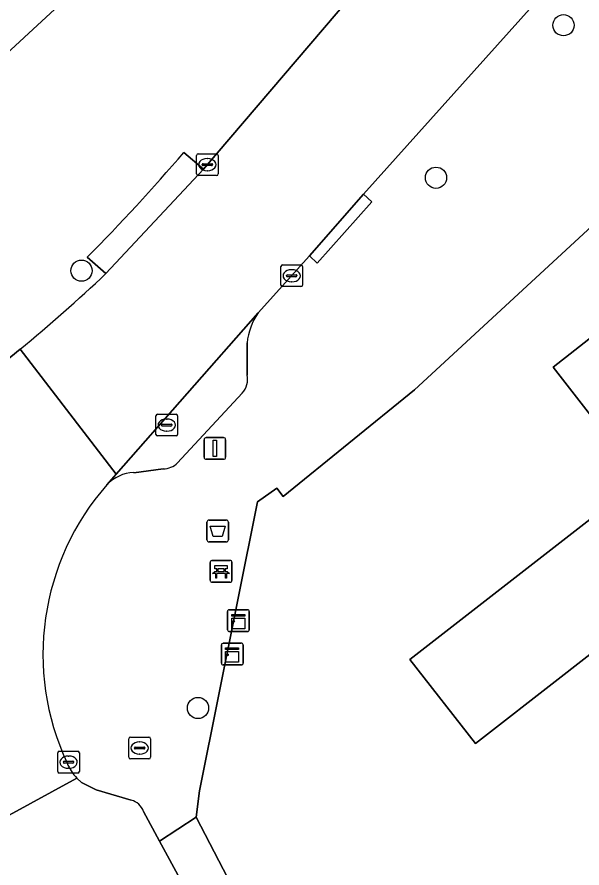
# Model space of a CAD drawing. Extents: x 162879 to 165540, y 384011 to 385181.
# Drawn here: x 164233.38 to 164259.38, y 384298.69 to 384337.86 of the extents above; entities that cross this region are included whole.
import ezdxf

# ---------------------------------------------------------------- set-up
doc = ezdxf.new("R2010")
doc.units = 0
for name, color, linetype in [('IMGEO_Afvalbak', 7, 'Continuous'), ('IMGEO_Bank', 7, 'Continuous'), ('IMGEO_Boom', 7, 'Continuous'), ('IMGEO_Brandkraan', 7, 'Continuous'), ('IMGEO_Erf', 7, 'Continuous'), ('IMGEO_Kast', 7, 'Continuous'), ('IMGEO_Kolk', 7, 'Continuous'), ('IMGEO_Lichtmast', 7, 'Continuous'), ('IMGEO_Pand', 7, 'Continuous'), ('IMGEO_Parkeervlak_open', 7, 'Continuous'), ('IMGEO_Rijbaan_lokaal_gesloten', 7, 'Continuous'), ('IMGEO_Voetpad_open', 7, 'Continuous')]:
    doc.layers.add(name, color=color, linetype=linetype)

msp = doc.modelspace()

# ---------------------------------------------------------------- linework, layer by layer
at = {"layer": 'IMGEO_Afvalbak'}
for p, q in [((164242.122, 384313.806), (164242.122, 384314.606)), ((164242.122, 384314.606), (164242.122, 384313.806)), ((164242.222, 384314.706), (164243.012, 384314.706)), ((164243.012, 384314.706), (164242.222, 384314.706)), ((164243.112, 384314.606), (164243.112, 384313.806)), ((164243.112, 384313.806), (164243.112, 384314.606)), ((164243.012, 384313.706), (164242.222, 384313.706)), ((164242.222, 384313.706), (164243.012, 384313.706))]:
    msp.add_line(p, q, dxfattribs=at)
msp.add_lwpolyline([(164242.265, 384314.42), (164242.969, 384314.42), (164242.82, 384313.95), (164242.414, 384313.95), (164242.265, 384314.42)], dxfattribs=at)
for centre, start, end in [((164242.222, 384314.606), 90, 180), ((164242.222, 384314.606), 90, 180), ((164243.012, 384314.606), 0, 90), ((164243.012, 384314.606), 360, 90), ((164242.222, 384313.806), 180, 270), ((164242.222, 384313.806), 180, 270), ((164243.012, 384313.806), 270, 0), ((164243.012, 384313.806), 270, 0)]:
    msp.add_arc(centre, 0.1, start, end, dxfattribs=at)
at = {"layer": 'IMGEO_Bank'}
for p, q in [((164242.348, 384312.844), (164243.189, 384312.844)), ((164243.189, 384312.844), (164242.348, 384312.844)), ((164243.273, 384312.769), (164243.273, 384311.928)), ((164243.273, 384311.928), (164243.273, 384312.769)), ((164242.273, 384311.919), (164242.273, 384312.76)), ((164242.273, 384312.76), (164242.273, 384311.919)), ((164242.582, 384312.35), (164242.582, 384312.456)), ((164242.626, 384312.456), (164242.626, 384312.35)), ((164242.914, 384312.462), (164242.632, 384312.462)), ((164242.92, 384312.35), (164242.92, 384312.456)), ((164242.964, 384312.456), (164242.964, 384312.35)), ((164242.97, 384312.242), (164242.577, 384312.242)), ((164242.632, 384312.344), (164242.914, 384312.344)), ((164243.198, 384311.844), (164242.357, 384311.844)), ((164242.357, 384311.844), (164243.198, 384311.844))]:
    msp.add_line(p, q, dxfattribs=at)
for points in [[(164242.576, 384312.462), (164242.49, 384312.462), (164242.49, 384312.623), (164243.053, 384312.623), (164243.053, 384312.462), (164242.97, 384312.462)], [(164242.52, 384312.242), (164242.378, 384312.242), (164242.49, 384312.344), (164242.576, 384312.344)], [(164242.57, 384312.235), (164242.57, 384312.028), (164242.527, 384312.028), (164242.527, 384312.235)], [(164242.97, 384312.344), (164243.053, 384312.344), (164243.165, 384312.242), (164243.026, 384312.242)], [(164243.02, 384312.235), (164243.02, 384312.028), (164242.976, 384312.028), (164242.976, 384312.235)]]:
    msp.add_lwpolyline(points, dxfattribs=at)
for centre, radius, start, end in [((164242.351, 384312.766), 0.0779, 92.4484, 184.2845), ((164242.351, 384312.766), 0.0779, 92.4484, 184.2845), ((164243.195, 384312.766), 0.0779, 2.4484, 94.2845), ((164243.195, 384312.766), 0.0779, 2.4484, 94.2845), ((164242.575, 384312.455), 0.00671, 2.8957, 87.1043), ((164242.632, 384312.455), 0.00671, 92.8957, 177.1043), ((164242.914, 384312.455), 0.00671, 2.8957, 87.1043), ((164242.971, 384312.455), 0.00671, 92.8957, 177.1043), ((164242.52, 384312.235), 0.00671, 2.8957, 87.1043), ((164242.577, 384312.235), 0.00671, 92.8957, 177.1043), ((164242.575, 384312.351), 0.00671, 272.8957, 357.1043), ((164242.632, 384312.351), 0.00671, 182.8957, 267.1043), ((164242.914, 384312.351), 0.00671, 272.8957, 357.1043), ((164242.971, 384312.351), 0.00671, 182.8957, 267.1043), ((164242.969, 384312.235), 0.00671, 2.8957, 87.1043), ((164243.026, 384312.235), 0.00671, 92.8957, 177.1043), ((164242.351, 384311.922), 0.0779, 182.4484, 274.2845), ((164242.351, 384311.922), 0.0779, 182.4484, 274.2845), ((164243.195, 384311.922), 0.0779, 272.4484, 4.2845), ((164243.195, 384311.922), 0.0779, 272.4484, 4.2845)]:
    msp.add_arc(centre, radius, start, end, dxfattribs=at)
at = {"layer": 'IMGEO_Boom'}
for centre in [(164258.533, 384337.486), (164252.664, 384330.465), (164236.351, 384326.187), (164241.712, 384306.059)]:
    msp.add_circle(centre, 0.489, dxfattribs=at)
at = {"layer": 'IMGEO_Brandkraan'}
for p, q in [((164238.525, 384303.789), (164238.525, 384304.641)), ((164238.6, 384304.715), (164239.452, 384304.715)), ((164239.526, 384304.641), (164239.526, 384303.789)), ((164238.784, 384304.209), (164238.784, 384304.221)), ((164239.222, 384304.172), (164238.824, 384304.172)), ((164238.827, 384304.258), (164239.225, 384304.258)), ((164239.013, 384304.495), (164239.038, 384304.495)), ((164239.268, 384304.221), (164239.268, 384304.209)), ((164239.036, 384303.935), (164239.011, 384303.935)), ((164239.452, 384303.715), (164238.6, 384303.715))]:
    msp.add_line(p, q, dxfattribs=at)
for points in [[(164238.525, 384303.789), (164238.525, 384304.641)], [(164238.6, 384304.715), (164239.452, 384304.715)], [(164239.526, 384304.641), (164239.526, 384303.789)], [(164239.452, 384303.715), (164238.6, 384303.715)]]:
    msp.add_lwpolyline(points, dxfattribs=at)
for centre, radius, start, end in [((164238.602, 384304.639), 0.0765, 91.552, 178.448), ((164238.602, 384304.639), 0.0765, 91.552, 178.448), ((164239.45, 384304.639), 0.0765, 1.552, 88.448), ((164239.45, 384304.639), 0.0765, 1.552, 88.448), ((164238.824, 384304.218), 0.0403, 85.8775, 175.7526), ((164238.821, 384304.208), 0.0366, 178.938, 274.7102), ((164239.225, 384304.215), 0.043, 264.8664, 352.4533), ((164239.229, 384304.22), 0.0386, 1.7309, 96.639), ((164238.602, 384303.791), 0.0765, 181.552, 268.448), ((164238.602, 384303.791), 0.0765, 181.552, 268.448), ((164239.45, 384303.791), 0.0765, 271.552, 358.448), ((164239.45, 384303.791), 0.0765, 271.552, 358.448)]:
    msp.add_arc(centre, radius, start, end, dxfattribs=at)
for centre, major_axis, ratio, start_param, end_param in [((164239.012, 384304.215), (-0.387, 0.002), 0.722429, 4.712389, 7.853982), ((164239.037, 384304.215), (-0.39, 0.002), 0.717154, 1.570796, 4.712389)]:
    msp.add_ellipse(centre, major_axis=major_axis, ratio=ratio, start_param=start_param, end_param=end_param, dxfattribs=at)
at = {"layer": 'IMGEO_Erf'}
for points in [[(164295.237, 384356.554), (164274.424, 384341.583), (164268.257, 384337.301), (164268.366, 384337.124), (164260.84, 384329.156), (164251.674, 384320.699), (164245.639, 384315.799), (164245.34, 384316.175), (164244.454, 384315.55), (164241.784, 384302.243), (164241.621, 384301.03), (164245.563, 384293.433)], [(164209.583, 384341.792), (164211.048, 384337.129), (164213.396, 384337.828), (164212.717, 384336.087), (164212.001, 384334.337), (164212.479, 384333.28), (164213.844, 384330.259), (164226.813, 384339.238), (164229.747, 384334.996), (164230.475, 384333.944), (164246.201, 384348.47)]]:
    msp.add_lwpolyline(points, dxfattribs=at)
msp.add_lwpolyline([(164269.13, 384318.33), (164271.025, 384315.899), (164265.693, 384311.75), (164265.021, 384312.619), (164261.773, 384310.095), (164258.422, 384307.491), (164254.478, 384304.417), (164251.464, 384308.283), (164262.093, 384316.567), (164258.051, 384321.753), (164271.951, 384332.653), (164275.024, 384328.71), (164277.829, 384325.111)], close=True, dxfattribs=at)
at = {"layer": 'IMGEO_Kast'}
for p, q in [((164243.072, 384309.652), (164243.072, 384310.493)), ((164243.072, 384310.493), (164243.072, 384309.652)), ((164243.147, 384310.577), (164243.988, 384310.577)), ((164243.988, 384310.577), (164243.147, 384310.577)), ((164244.072, 384310.502), (164244.072, 384309.661)), ((164244.072, 384309.661), (164244.072, 384310.502)), ((164243.997, 384309.577), (164243.156, 384309.577)), ((164243.156, 384309.577), (164243.997, 384309.577)), ((164242.788, 384308.117), (164242.788, 384308.958)), ((164242.788, 384308.958), (164242.788, 384308.117)), ((164242.863, 384309.042), (164243.704, 384309.042)), ((164243.704, 384309.042), (164242.863, 384309.042)), ((164243.788, 384308.967), (164243.788, 384308.126)), ((164243.788, 384308.126), (164243.788, 384308.967)), ((164243.713, 384308.042), (164242.872, 384308.042)), ((164242.872, 384308.042), (164243.713, 384308.042))]:
    msp.add_line(p, q, dxfattribs=at)
for points in [[(164243.267, 384310.367), (164243.867, 384310.367), (164243.867, 384310.282), (164243.267, 384310.282), (164243.267, 384310.367)], [(164243.267, 384310.192), (164243.867, 384310.192), (164243.867, 384309.703), (164243.267, 384309.703), (164243.267, 384310.192)], [(164242.983, 384308.832), (164243.583, 384308.832), (164243.583, 384308.747), (164242.983, 384308.747), (164242.983, 384308.832)], [(164242.983, 384308.657), (164243.583, 384308.657), (164243.583, 384308.168), (164242.983, 384308.168), (164242.983, 384308.657)]]:
    msp.add_lwpolyline(points, dxfattribs=at)
for centre in [(164243.351, 384310.041), (164243.067, 384308.506)]:
    msp.add_circle(centre, 0.0377, dxfattribs=at)
for centre, start, end in [((164243.15, 384310.499), 92.4484, 184.2845), ((164243.15, 384310.499), 92.4484, 184.2845), ((164243.994, 384310.499), 2.4484, 94.2845), ((164243.994, 384310.499), 2.4484, 94.2845), ((164243.15, 384309.655), 182.4484, 274.2845), ((164243.15, 384309.655), 182.4484, 274.2845), ((164243.994, 384309.655), 272.4484, 4.2845), ((164243.994, 384309.655), 272.4484, 4.2845), ((164242.866, 384308.964), 92.4484, 184.2845), ((164242.866, 384308.964), 92.4484, 184.2845), ((164243.71, 384308.964), 2.4484, 94.2845), ((164243.71, 384308.964), 2.4484, 94.2845), ((164242.866, 384308.12), 182.4484, 274.2845), ((164242.866, 384308.12), 182.4484, 274.2845), ((164243.71, 384308.12), 272.4484, 4.2845), ((164243.71, 384308.12), 272.4484, 4.2845)]:
    msp.add_arc(centre, 0.0779, start, end, dxfattribs=at)
at = {"layer": 'IMGEO_Kolk'}
for p, q in [((164241.719, 384331.569), (164242.571, 384331.569)), ((164241.644, 384330.643), (164241.644, 384331.495)), ((164242.132, 384331.349), (164242.157, 384331.349)), ((164242.645, 384331.495), (164242.645, 384330.643)), ((164241.903, 384331.063), (164241.903, 384331.075)), ((164242.341, 384331.026), (164241.943, 384331.026)), ((164241.946, 384331.112), (164242.344, 384331.112)), ((164242.155, 384330.789), (164242.13, 384330.789)), ((164242.387, 384331.075), (164242.387, 384331.063)), ((164242.571, 384330.569), (164241.719, 384330.569)), ((164245.525, 384325.528), (164245.525, 384326.38)), ((164245.6, 384326.454), (164246.452, 384326.454)), ((164246.013, 384326.234), (164246.038, 384326.234)), ((164246.526, 384326.38), (164246.526, 384325.528)), ((164245.784, 384325.948), (164245.784, 384325.96)), ((164246.222, 384325.911), (164245.824, 384325.911)), ((164245.827, 384325.997), (164246.225, 384325.997)), ((164246.268, 384325.96), (164246.268, 384325.948)), ((164246.452, 384325.454), (164245.6, 384325.454)), ((164246.036, 384325.674), (164246.011, 384325.674)), ((164239.773, 384318.654), (164239.773, 384319.506)), ((164239.848, 384319.58), (164240.7, 384319.58)), ((164240.774, 384319.506), (164240.774, 384318.654)), ((164240.032, 384319.074), (164240.032, 384319.086)), ((164240.47, 384319.037), (164240.072, 384319.037)), ((164240.075, 384319.123), (164240.473, 384319.123)), ((164240.261, 384319.36), (164240.286, 384319.36)), ((164240.516, 384319.086), (164240.516, 384319.074)), ((164240.284, 384318.8), (164240.259, 384318.8)), ((164240.7, 384318.58), (164239.848, 384318.58)), ((164235.255, 384303.139), (164235.255, 384303.991)), ((164235.33, 384304.065), (164236.182, 384304.065)), ((164235.743, 384303.845), (164235.768, 384303.845)), ((164236.256, 384303.991), (164236.256, 384303.139)), ((164235.514, 384303.559), (164235.514, 384303.571)), ((164235.952, 384303.522), (164235.554, 384303.522)), ((164235.557, 384303.608), (164235.955, 384303.608)), ((164235.998, 384303.571), (164235.998, 384303.559)), ((164236.182, 384303.065), (164235.33, 384303.065)), ((164235.766, 384303.285), (164235.741, 384303.285))]:
    msp.add_line(p, q, dxfattribs=at)
for points in [[(164241.719, 384331.569), (164242.571, 384331.569)], [(164241.644, 384330.643), (164241.644, 384331.495)], [(164242.645, 384331.495), (164242.645, 384330.643)], [(164242.571, 384330.569), (164241.719, 384330.569)], [(164245.525, 384325.528), (164245.525, 384326.38)], [(164245.6, 384326.454), (164246.452, 384326.454)], [(164246.526, 384326.38), (164246.526, 384325.528)], [(164246.452, 384325.454), (164245.6, 384325.454)], [(164239.773, 384318.654), (164239.773, 384319.506)], [(164239.848, 384319.58), (164240.7, 384319.58)], [(164240.774, 384319.506), (164240.774, 384318.654)], [(164240.7, 384318.58), (164239.848, 384318.58)], [(164235.255, 384303.139), (164235.255, 384303.991)], [(164235.33, 384304.065), (164236.182, 384304.065)], [(164236.256, 384303.991), (164236.256, 384303.139)], [(164236.182, 384303.065), (164235.33, 384303.065)]]:
    msp.add_lwpolyline(points, dxfattribs=at)
for centre, radius, start, end in [((164241.721, 384331.493), 0.0765, 91.552, 178.448), ((164241.721, 384331.493), 0.0765, 91.552, 178.448), ((164242.569, 384331.493), 0.0765, 1.552, 88.448), ((164242.569, 384331.493), 0.0765, 1.552, 88.448), ((164241.943, 384331.072), 0.0403, 85.8775, 175.7526), ((164241.94, 384331.062), 0.0366, 178.938, 274.7102), ((164242.344, 384331.069), 0.043, 264.8664, 352.4533), ((164242.348, 384331.074), 0.0386, 1.7309, 96.639), ((164241.721, 384330.645), 0.0765, 181.552, 268.448), ((164241.721, 384330.645), 0.0765, 181.552, 268.448), ((164242.569, 384330.645), 0.0765, 271.552, 358.448), ((164242.569, 384330.645), 0.0765, 271.552, 358.448), ((164245.602, 384326.378), 0.0765, 91.552, 178.448), ((164245.602, 384326.378), 0.0765, 91.552, 178.448), ((164246.45, 384326.378), 0.0765, 1.552, 88.448), ((164246.45, 384326.378), 0.0765, 1.552, 88.448), ((164245.824, 384325.957), 0.0403, 85.8775, 175.7526), ((164245.821, 384325.947), 0.0366, 178.938, 274.7102), ((164246.225, 384325.954), 0.043, 264.8664, 352.4533), ((164246.229, 384325.959), 0.0386, 1.7309, 96.639), ((164245.602, 384325.53), 0.0765, 181.552, 268.448), ((164245.602, 384325.53), 0.0765, 181.552, 268.448), ((164246.45, 384325.53), 0.0765, 271.552, 358.448), ((164246.45, 384325.53), 0.0765, 271.552, 358.448), ((164239.85, 384319.504), 0.0765, 91.552, 178.448), ((164239.85, 384319.504), 0.0765, 91.552, 178.448), ((164240.698, 384319.504), 0.0765, 1.552, 88.448), ((164240.698, 384319.504), 0.0765, 1.552, 88.448), ((164240.072, 384319.083), 0.0403, 85.8775, 175.7526), ((164240.069, 384319.073), 0.0366, 178.938, 274.7102), ((164240.473, 384319.08), 0.043, 264.8664, 352.4533), ((164240.477, 384319.085), 0.0386, 1.7309, 96.639), ((164239.85, 384318.656), 0.0765, 181.552, 268.448), ((164239.85, 384318.656), 0.0765, 181.552, 268.448), ((164240.698, 384318.656), 0.0765, 271.552, 358.448), ((164240.698, 384318.656), 0.0765, 271.552, 358.448), ((164235.332, 384303.989), 0.0765, 91.552, 178.448), ((164235.332, 384303.989), 0.0765, 91.552, 178.448), ((164236.18, 384303.989), 0.0765, 1.552, 88.448), ((164236.18, 384303.989), 0.0765, 1.552, 88.448), ((164235.554, 384303.568), 0.0403, 85.8775, 175.7526), ((164235.551, 384303.558), 0.0366, 178.938, 274.7102), ((164235.955, 384303.565), 0.043, 264.8664, 352.4533), ((164235.959, 384303.57), 0.0386, 1.7309, 96.639), ((164235.332, 384303.141), 0.0765, 181.552, 268.448), ((164235.332, 384303.141), 0.0765, 181.552, 268.448), ((164236.18, 384303.141), 0.0765, 271.552, 358.448), ((164236.18, 384303.141), 0.0765, 271.552, 358.448)]:
    msp.add_arc(centre, radius, start, end, dxfattribs=at)
for centre, major_axis, ratio, start_param, end_param in [((164242.131, 384331.069), (-0.387, 0.002), 0.722429, 4.712389, 7.853982), ((164242.156, 384331.069), (-0.39, 0.002), 0.717154, 1.570796, 4.712389), ((164246.012, 384325.954), (-0.387, 0.002), 0.722429, 4.712389, 7.853982), ((164246.037, 384325.954), (-0.39, 0.002), 0.717154, 1.570796, 4.712389), ((164240.26, 384319.08), (-0.387, 0.002), 0.722429, 4.712389, 7.853982), ((164240.285, 384319.08), (-0.39, 0.002), 0.717154, 1.570796, 4.712389), ((164235.742, 384303.565), (-0.387, 0.002), 0.722429, 4.712389, 7.853982), ((164235.767, 384303.565), (-0.39, 0.002), 0.717154, 1.570796, 4.712389)]:
    msp.add_ellipse(centre, major_axis=major_axis, ratio=ratio, start_param=start_param, end_param=end_param, dxfattribs=at)
at = {"layer": 'IMGEO_Lichtmast'}
for p, q in [((164241.995, 384317.604), (164241.995, 384318.404)), ((164241.995, 384318.404), (164241.995, 384317.604)), ((164242.095, 384318.504), (164242.885, 384318.504)), ((164242.885, 384318.504), (164242.095, 384318.504)), ((164242.985, 384318.404), (164242.985, 384317.604)), ((164242.985, 384317.604), (164242.985, 384318.404)), ((164242.885, 384317.504), (164242.095, 384317.504)), ((164242.095, 384317.504), (164242.885, 384317.504))]:
    msp.add_line(p, q, dxfattribs=at)
msp.add_lwpolyline([(164242.415, 384318.379), (164242.565, 384318.379), (164242.565, 384317.629), (164242.415, 384317.629), (164242.415, 384318.379)], dxfattribs=at)
for centre, start, end in [((164242.095, 384318.404), 90, 180), ((164242.095, 384318.404), 90, 180), ((164242.885, 384318.404), 0, 90), ((164242.885, 384318.404), 360, 90), ((164242.095, 384317.604), 180, 270), ((164242.095, 384317.604), 180, 270), ((164242.885, 384317.604), 270, 0), ((164242.885, 384317.604), 270, 0)]:
    msp.add_arc(centre, 0.1, start, end, dxfattribs=at)
at = {"layer": 'IMGEO_Pand'}
msp.add_lwpolyline([(164269.13, 384318.33), (164277.829, 384325.111), (164275.024, 384328.71), (164271.951, 384332.653), (164258.051, 384321.753), (164262.093, 384316.567), (164251.464, 384308.283), (164254.478, 384304.417), (164258.422, 384307.491), (164261.773, 384310.095), (164265.021, 384312.619), (164265.693, 384311.75), (164271.025, 384315.899)], close=True, dxfattribs=at)
at = {"layer": 'IMGEO_Parkeervlak_open'}
for points in [[(164244.484, 384324.24), (164237.953, 384316.826), (164237.518, 384316.332)], [(164243.975, 384321.385), (164243.972, 384322.864)], [(164240.776, 384317.343), (164243.745, 384320.554)], [(164238.752, 384316.89), (164240.102, 384317.07)]]:
    msp.add_lwpolyline(points, dxfattribs=at)
for centre, radius, start, end in [((164246.757, 384322.611), 2.796, 144.3696, 174.8106), ((164243.065, 384321.189), 0.93, 316.926, 12.1325), ((164240.111, 384318.016), 0.946, 269.4363, 314.664), ((164238.794, 384315.153), 1.738, 91.3945, 137.2693)]:
    msp.add_arc(centre, radius, start, end, dxfattribs=at)
at = {"layer": 'IMGEO_Rijbaan_lokaal_gesloten'}
for points in [[(164275.89, 384372.942), (164273.004, 384368.053), (164270.174, 384363.948), (164267.553, 384360.623), (164257.723, 384349.267), (164253.005, 384343.806), (164241.966, 384330.855), (164237.473, 384326.052)], [(164233.522, 384322.57), (164237.953, 384316.826), (164244.484, 384324.24), (164246.846, 384326.874), (164249.323, 384329.703), (164258.038, 384339.442), (164265.969, 384348.359), (164273.26, 384356.536)], [(164237.518, 384316.332), (164237.953, 384316.826), (164233.522, 384322.57), (164232.49, 384321.738)], [(164228.566, 384298.705), (164236.139, 384302.83)], [(164238.643, 384301.819), (164237.023, 384302.288), (164236.356, 384302.626), (164236.139, 384302.83), (164228.566, 384298.705), (164229.396, 384297.567), (164250.722, 384258.259), (164249.04, 384257.338), (164251.111, 384253.429), (164252.95, 384250), (164254.686, 384246.762), (164256.229, 384243.947)], [(164269.773, 384244.273), (164259.664, 384257.72), (164248.108, 384279.38), (164243.342, 384288.314), (164245.577, 384289.508), (164245.423, 384289.793), (164243.824, 384292.753), (164241.598, 384291.582), (164238.772, 384296.879), (164240.968, 384298.04), (164239.944, 384299.935), (164239.208, 384301.296)]]:
    msp.add_lwpolyline(points, dxfattribs=at)
for centre, radius, start, end in [((164186.138, 384380.319), 74.701, 309.36952, 313.40967), ((164246.415, 384308.526), 11.836, 138.7345, 204.9815), ((164237.824, 384304.421), 2.317, 202.6874, 223.3546), ((164238.41, 384301), 0.851, 20.3309, 74.0904)]:
    msp.add_arc(centre, radius, start, end, dxfattribs=at)
at = {"layer": 'IMGEO_Voetpad_open'}
for points in [[(164239.208, 384301.296), (164239.944, 384299.935), (164241.621, 384301.03), (164241.784, 384302.243), (164244.454, 384315.55), (164245.34, 384316.175), (164245.639, 384315.799), (164251.674, 384320.699), (164260.84, 384329.156), (164268.366, 384337.124), (164268.257, 384337.301), (164274.424, 384341.583), (164272.712, 384342.789), (164281.086, 384352.605), (164286.999, 384360.158), (164288.245, 384362.997), (164290.27, 384368.322)], [(164246.201, 384348.47), (164230.475, 384333.944)], [(164241.061, 384331.629), (164241.966, 384330.855), (164253.005, 384343.806)], [(164258.038, 384339.442), (164249.323, 384329.703), (164249.707, 384329.363), (164247.2, 384326.537), (164246.846, 384326.874), (164244.484, 384324.24)], [(164236.615, 384326.803), (164237.473, 384326.052), (164241.966, 384330.855), (164241.061, 384331.629)], [(164237.473, 384326.052), (164236.615, 384326.803)], [(164232.49, 384321.738), (164233.522, 384322.57)], [(164243.972, 384322.864), (164243.975, 384321.385)], [(164243.745, 384320.554), (164240.776, 384317.343)], [(164240.102, 384317.07), (164238.752, 384316.89)], [(164236.139, 384302.83), (164236.356, 384302.626), (164237.023, 384302.288), (164238.643, 384301.819)], [(164265.625, 384257.55), (164247.447, 384290.807), (164245.698, 384293.443), (164245.563, 384293.433), (164241.621, 384301.03), (164239.944, 384299.935), (164240.968, 384298.04), (164243.635, 384293.103), (164244.235, 384293.431), (164246.037, 384290.128), (164245.423, 384289.793), (164245.577, 384289.508), (164245.892, 384288.924), (164247.624, 384286.179), (164250.573, 384280.685), (164255.842, 384270.772), (164265.912, 384251.805), (164266.854, 384250), (164268.442, 384246.955), (164269.773, 384244.273)]]:
    msp.add_lwpolyline(points, dxfattribs=at)
msp.add_lwpolyline([(164246.846, 384326.874), (164247.2, 384326.537), (164249.707, 384329.363), (164249.323, 384329.703)], close=True, dxfattribs=at)
for centre, radius, start, end in [((164168.048, 384394.432), 96.307, 315.3946, 319.29915), ((164168.048, 384394.432), 96.307, 315.3946, 319.29915), ((164186.138, 384380.319), 74.701, 309.36952, 313.40967), ((164246.757, 384322.611), 2.796, 144.3696, 174.8106), ((164243.065, 384321.189), 0.93, 316.926, 12.1325), ((164240.111, 384318.016), 0.946, 269.4363, 314.664), ((164238.794, 384315.153), 1.738, 91.3945, 137.2693), ((164246.415, 384308.526), 11.836, 138.7345, 204.9815), ((164237.824, 384304.421), 2.317, 202.6874, 223.3546), ((164238.41, 384301), 0.851, 20.3309, 74.0904)]:
    msp.add_arc(centre, radius, start, end, dxfattribs=at)

doc.saveas('drawing.dxf')
